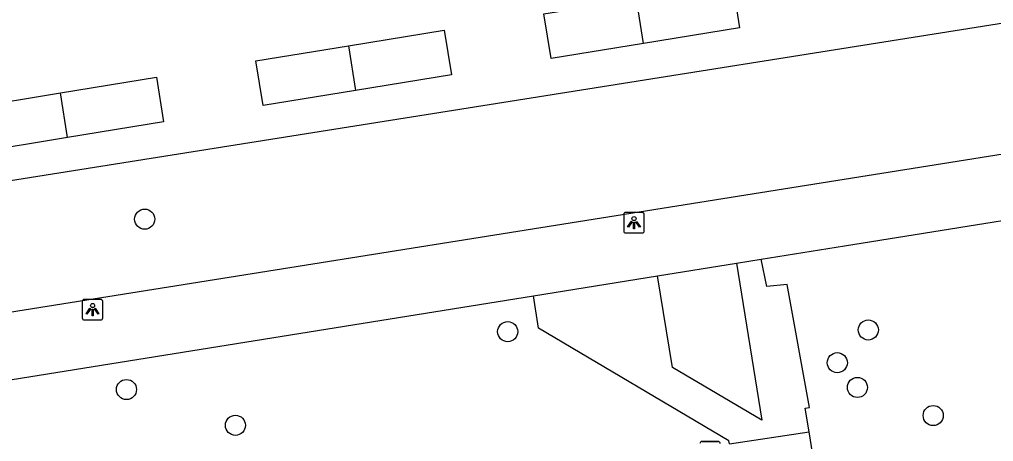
# Model space of a CAD drawing. Extents: x 160077 to 160945, y 386481 to 387498.
# Drawn here: x 160546.04 to 160593.42, y 387036.25 to 387056.77 of the extents above; entities that cross this region are included whole.
import ezdxf

# ---------------------------------------------------------------- set-up
doc = ezdxf.new("R2010")
doc.units = 0
for name, color, linetype in [('IMGEO_Afvalbak', 7, 'Continuous'), ('IMGEO_Boom', 7, 'Continuous'), ('IMGEO_Groenvoorziening', 7, 'Continuous'), ('IMGEO_Lichtpunt', 7, 'Continuous'), ('IMGEO_Pand', 7, 'Continuous'), ('IMGEO_Voetpad_open', 7, 'Continuous')]:
    doc.layers.add(name, color=color, linetype=linetype)

msp = doc.modelspace()

# ---------------------------------------------------------------- linework, layer by layer
at = {"layer": 'IMGEO_Afvalbak'}
for p, q in [((160579.239, 387036.249), (160580.029, 387036.249)), ((160580.029, 387036.249), (160579.239, 387036.249))]:
    msp.add_line(p, q, dxfattribs=at)
for centre, start, end in [((160579.239, 387036.149), 90, 180), ((160579.239, 387036.149), 90, 180), ((160580.029, 387036.149), 0, 90), ((160580.029, 387036.149), 360, 90)]:
    msp.add_arc(centre, 0.1, start, end, dxfattribs=at)
at = {"layer": 'IMGEO_Boom'}
for centre in [(160552.133, 387047.058), (160569.791, 387041.589), (160587.331, 387041.672), (160585.823, 387040.08), (160586.801, 387038.879), (160551.247, 387038.775), (160590.488, 387037.51), (160556.545, 387037.036)]:
    msp.add_circle(centre, 0.489, dxfattribs=at)
at = {"layer": 'IMGEO_Groenvoorziening'}
msp.add_lwpolyline([(160538.348, 387047.784), (160601.152, 387057.778)], dxfattribs=at)
at = {"layer": 'IMGEO_Lichtpunt'}
for p, q in [((160575.435, 387047.29), (160575.435, 387046.483)), ((160575.435, 387047.29), (160575.435, 387046.483)), ((160576.337, 387047.385), (160575.529, 387047.385)), ((160576.337, 387047.385), (160575.529, 387047.385)), ((160576.431, 387046.483), (160576.431, 387047.29)), ((160576.431, 387046.483), (160576.431, 387047.29)), ((160575.529, 387046.389), (160576.337, 387046.389)), ((160575.529, 387046.389), (160576.337, 387046.389)), ((160550, 387043.156), (160549.192, 387043.156)), ((160550, 387043.156), (160549.192, 387043.156)), ((160549.098, 387043.061), (160549.098, 387042.254)), ((160549.098, 387043.061), (160549.098, 387042.254)), ((160550.094, 387042.254), (160550.094, 387043.061)), ((160550.094, 387042.254), (160550.094, 387043.061)), ((160549.192, 387042.16), (160550, 387042.16)), ((160549.192, 387042.16), (160550, 387042.16))]:
    msp.add_line(p, q, dxfattribs=at)
for points in [[(160575.809, 387046.954), (160575.848, 387046.926), (160575.66, 387046.664), (160575.622, 387046.691), (160575.809, 387046.954)], [(160576.021, 387046.926), (160576.059, 387046.953), (160576.246, 387046.691), (160576.207, 387046.663), (160576.021, 387046.926)], [(160575.911, 387046.906), (160575.958, 387046.906), (160575.958, 387046.584), (160575.911, 387046.584), (160575.911, 387046.906)], [(160549.472, 387042.725), (160549.511, 387042.697), (160549.323, 387042.435), (160549.285, 387042.462), (160549.472, 387042.725)], [(160549.574, 387042.677), (160549.621, 387042.677), (160549.621, 387042.355), (160549.574, 387042.355), (160549.574, 387042.677)], [(160549.684, 387042.697), (160549.722, 387042.724), (160549.909, 387042.462), (160549.87, 387042.434), (160549.684, 387042.697)]]:
    msp.add_lwpolyline(points, dxfattribs=at)
for centre in [(160575.934, 387047.088), (160549.597, 387042.859)]:
    msp.add_circle(centre, 0.0994, dxfattribs=at)
for centre, start, end in [((160575.529, 387047.29), 90, 180), ((160575.529, 387047.29), 90, 180), ((160576.337, 387047.29), 0, 90), ((160576.337, 387047.29), 0, 90), ((160575.529, 387046.483), 180, 270), ((160575.529, 387046.483), 180, 270), ((160576.337, 387046.483), 270, 0), ((160576.337, 387046.483), 270, 360), ((160549.192, 387043.061), 90, 180), ((160549.192, 387043.061), 90, 180), ((160550, 387043.061), 0, 90), ((160550, 387043.061), 0, 90), ((160549.192, 387042.254), 180, 270), ((160549.192, 387042.254), 180, 270), ((160550, 387042.254), 270, 0), ((160550, 387042.254), 270, 360)]:
    msp.add_arc(centre, 0.0946, start, end, dxfattribs=at)
at = {"layer": 'IMGEO_Pand'}
for points in [[(160576.053, 387057.772), (160580.72, 387058.535), (160581.074, 387056.364), (160576.39, 387055.599)], [(160576.39, 387055.599), (160571.905, 387054.866), (160571.551, 387057.037), (160576.053, 387057.772)], [(160576.39, 387055.599), (160576.053, 387057.772)], [(160562.047, 387055.484), (160566.696, 387056.244), (160567.05, 387054.073), (160562.385, 387053.311)], [(160562.385, 387053.311), (160557.901, 387052.579), (160557.547, 387054.749), (160562.047, 387055.484)], [(160562.047, 387055.484), (160562.385, 387053.311)], [(160548.042, 387053.197), (160552.701, 387053.958), (160553.055, 387051.786), (160548.379, 387051.023)], [(160548.379, 387051.023), (160543.877, 387050.288), (160543.522, 387052.458), (160548.042, 387053.197)], [(160548.379, 387051.023), (160548.042, 387053.197)]]:
    msp.add_lwpolyline(points, dxfattribs=at)
at = {"layer": 'IMGEO_Voetpad_open'}
for points in [[(160617.91, 387054.042), (160541.465, 387041.878)], [(160582.114, 387045.108), (160586.174, 387045.76), (160616.113, 387050.565)], [(160580.926, 387044.918), (160582.114, 387045.108)], [(160584.452, 387036.718), (160584.268, 387037.876), (160584.473, 387037.894), (160583.391, 387043.879), (160582.393, 387043.781), (160582.114, 387045.108)], [(160577.085, 387044.301), (160580.926, 387044.918)], [(160580.926, 387044.918), (160582.152, 387037.286), (160577.802, 387039.84), (160577.085, 387044.301)], [(160571.042, 387043.331), (160577.085, 387044.301)], [(160542.138, 387038.692), (160571.042, 387043.331)], [(160580.573, 387036.143), (160580.552, 387036.276), (160571.296, 387041.753), (160571.042, 387043.331)], [(160580.573, 387036.143), (160584.452, 387036.718)], [(160584.807, 387034.49), (160584.452, 387036.718)]]:
    msp.add_lwpolyline(points, dxfattribs=at)

doc.saveas('drawing.dxf')
